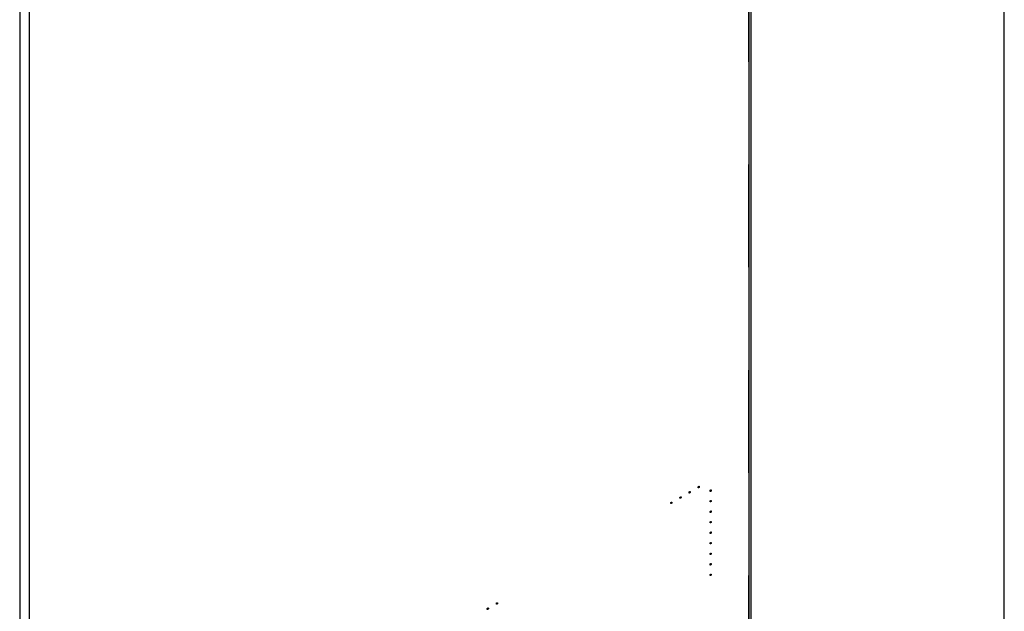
# Model space of a CAD drawing. Header units: inches. Extents: x 6 to 353, y 6 to 228.
# Tile 298 of 372: x 333 to 352, y 174 to 186. Entities that reach past the tile are written whole.
import ezdxf

# ---------------------------------------------------------------- set-up
doc = ezdxf.new("R2010")
doc.units = ezdxf.units.IN
doc.header["$LTSCALE"] = 19.946667
doc.header["$MEASUREMENT"] = 0
doc.linetypes.add('HIDDEN', pattern=[0.2, 0.1, -0.1])
doc.layers.get('0').update_dxf_attribs({"linetype": 'CONTINUOUS'})
doc.layers.add('08_ALL_COSMETICS', color=7, linetype='CONTINUOUS')
doc.layers.add('DEFAULT_2', color=7, linetype='HIDDEN')

msp = doc.modelspace()

# ---------------------------------------------------------------- linework, layer by layer
at = {"color": 7, "linetype": 'Continuous'}
for p, q in [((352, 10.6667), (352, 228.2667)), ((347.0496, 149.5069), (347.0496, 202.7836)), ((347.0874, 202.8028), (347.0874, 149.5595)), ((332.9075, 194.7241), (332.9075, 141.4473)), ((333.09, 194.7241), (333.09, 141.4473))]:
    msp.add_line(p, q, dxfattribs=at)
at = {"layer": '08_ALL_COSMETICS', "color": 7, "linetype": 'HIDDEN'}
for points in [[(346.0745, 176.616), (346.0742, 176.6158), (346.0736, 176.6155), (346.0729, 176.6152), (346.0723, 176.6149), (346.0718, 176.6148), (346.0713, 176.6147), (346.0708, 176.6146), (346.0705, 176.6145), (346.0702, 176.6144), (346.07, 176.6145), (346.0696, 176.6145), (346.0692, 176.6145), (346.0688, 176.6145), (346.0685, 176.6145), (346.0683, 176.6145), (346.0681, 176.6146), (346.0678, 176.6147), (346.0674, 176.6149), (346.067, 176.615), (346.0667, 176.6151), (346.0665, 176.6152), (346.0664, 176.6153), (346.0661, 176.6155), (346.0658, 176.6158), (346.0655, 176.616), (346.0653, 176.6162), (346.0651, 176.6163), (346.065, 176.6165), (346.0648, 176.6168), (346.0646, 176.6172), (346.0644, 176.6175), (346.0642, 176.6178), (346.0641, 176.618), (346.064, 176.6182), (346.0639, 176.6186), (346.0638, 176.619), (346.0636, 176.6194), (346.0635, 176.6198), (346.0634, 176.62), (346.0634, 176.6204), (346.0634, 176.6208), (346.0633, 176.6213), (346.0633, 176.6219), (346.0632, 176.6225), (346.0633, 176.6232), (346.0633, 176.6238), (346.0634, 176.6245), (346.0634, 176.6251), (346.0636, 176.6259), (346.0637, 176.6266), (346.0639, 176.6273), (346.064, 176.628), (346.0643, 176.6287), (346.0646, 176.6294), (346.0649, 176.6301), (346.0651, 176.6308), (346.0655, 176.6315), (346.0658, 176.6322), (346.0662, 176.6329), (346.0665, 176.6337), (346.067, 176.6343), (346.0674, 176.635), (346.0678, 176.6356), (346.0682, 176.6363), (346.0687, 176.6368), (346.0692, 176.6374), (346.0697, 176.638), (346.0702, 176.6386), (346.0707, 176.6391), (346.0712, 176.6396), (346.0718, 176.64), (346.0723, 176.6406), (346.0729, 176.6409), (346.0736, 176.6415), (346.0742, 176.6418), (346.0745, 176.6421)], [(346.0745, 176.6421), (346.0749, 176.6423), (346.0754, 176.6425), (346.0762, 176.6428), (346.0767, 176.6432), (346.0773, 176.6432), (346.0778, 176.6434), (346.0782, 176.6435), (346.0786, 176.6435), (346.0788, 176.6436), (346.0791, 176.6436), (346.0794, 176.6436), (346.0798, 176.6436), (346.0802, 176.6435), (346.0805, 176.6435), (346.0808, 176.6435), (346.081, 176.6434), (346.0813, 176.6433), (346.0817, 176.6432), (346.082, 176.6431), (346.0823, 176.643), (346.0825, 176.6429), (346.0827, 176.6427), (346.0829, 176.6425), (346.0832, 176.6423), (346.0835, 176.6421), (346.0838, 176.6419), (346.0839, 176.6417), (346.0841, 176.6415), (346.0842, 176.6412), (346.0845, 176.6409), (346.0847, 176.6406), (346.0848, 176.6403), (346.085, 176.6401), (346.0851, 176.6398), (346.0852, 176.6395), (346.0853, 176.639), (346.0854, 176.6386), (346.0855, 176.6383), (346.0856, 176.638), (346.0856, 176.6377), (346.0857, 176.6373), (346.0857, 176.6368), (346.0858, 176.6362), (346.0859, 176.6356), (346.0858, 176.6349), (346.0857, 176.6342), (346.0857, 176.6336), (346.0857, 176.6329), (346.0855, 176.6322), (346.0853, 176.6315), (346.0851, 176.6308), (346.085, 176.6301), (346.0847, 176.6294), (346.0845, 176.6287), (346.0842, 176.628), (346.084, 176.6272), (346.0836, 176.6265), (346.0832, 176.6258), (346.0829, 176.6251), (346.0825, 176.6244), (346.0821, 176.6238), (346.0817, 176.6231), (346.0812, 176.6225), (346.0808, 176.6218), (346.0803, 176.6212), (346.0799, 176.6206), (346.0794, 176.6201), (346.0789, 176.6195), (346.0783, 176.619), (346.0778, 176.6185), (346.0773, 176.618), (346.0768, 176.6175), (346.0762, 176.6171), (346.0755, 176.6166), (346.0749, 176.6162), (346.0745, 176.616)], [(345.721, 176.4118), (345.7206, 176.4117), (345.7201, 176.4114), (345.7193, 176.4111), (345.7188, 176.4108), (345.7183, 176.4107), (345.7177, 176.4106), (345.7173, 176.4105), (345.7169, 176.4104), (345.7167, 176.4103), (345.7164, 176.4104), (345.7161, 176.4104), (345.7157, 176.4104), (345.7153, 176.4104), (345.715, 176.4104), (345.7147, 176.4104), (345.7145, 176.4105), (345.7142, 176.4106), (345.7138, 176.4107), (345.7135, 176.4109), (345.7132, 176.411), (345.713, 176.411), (345.7128, 176.4112), (345.7126, 176.4114), (345.7123, 176.4116), (345.712, 176.4119), (345.7118, 176.4121), (345.7116, 176.4122), (345.7114, 176.4124), (345.7113, 176.4127), (345.7111, 176.413), (345.7108, 176.4134), (345.7107, 176.4137), (345.7105, 176.4138), (345.7105, 176.4141), (345.7103, 176.4145), (345.7102, 176.4149), (345.7101, 176.4153), (345.71, 176.4157), (345.7099, 176.4159), (345.7099, 176.4162), (345.7098, 176.4166), (345.7098, 176.4171), (345.7097, 176.4178), (345.7096, 176.4184), (345.7097, 176.419), (345.7098, 176.4197), (345.7098, 176.4204), (345.7098, 176.421), (345.71, 176.4217), (345.7102, 176.4224), (345.7104, 176.4231), (345.7105, 176.4238), (345.7108, 176.4246), (345.711, 176.4253), (345.7113, 176.426), (345.7115, 176.4267), (345.7119, 176.4274), (345.7123, 176.4281), (345.7126, 176.4288), (345.713, 176.4295), (345.7134, 176.4302), (345.7138, 176.4308), (345.7143, 176.4315), (345.7147, 176.4321), (345.7152, 176.4327), (345.7157, 176.4333), (345.7161, 176.4339), (345.7166, 176.4345), (345.7172, 176.4349), (345.7177, 176.4354), (345.7182, 176.4359), (345.7187, 176.4365), (345.7193, 176.4368), (345.72, 176.4373), (345.7206, 176.4377), (345.721, 176.438)], [(345.721, 176.438), (345.7213, 176.4381), (345.7219, 176.4384), (345.7226, 176.4387), (345.7232, 176.439), (345.7237, 176.4391), (345.7242, 176.4392), (345.7247, 176.4393), (345.725, 176.4394), (345.7253, 176.4395), (345.7255, 176.4395), (345.7259, 176.4395), (345.7263, 176.4394), (345.7267, 176.4394), (345.727, 176.4394), (345.7272, 176.4394), (345.7275, 176.4393), (345.7277, 176.4392), (345.7281, 176.4391), (345.7285, 176.439), (345.7288, 176.4388), (345.729, 176.4388), (345.7291, 176.4386), (345.7294, 176.4384), (345.7297, 176.4382), (345.73, 176.4379), (345.7302, 176.4377), (345.7304, 176.4376), (345.7305, 176.4374), (345.7307, 176.4371), (345.7309, 176.4368), (345.7311, 176.4364), (345.7313, 176.4362), (345.7314, 176.436), (345.7315, 176.4357), (345.7316, 176.4354), (345.7317, 176.4349), (345.7319, 176.4345), (345.732, 176.4341), (345.7321, 176.4339), (345.7321, 176.4336), (345.7321, 176.4332), (345.7322, 176.4327), (345.7322, 176.432), (345.7323, 176.4315), (345.7322, 176.4308), (345.7322, 176.4301), (345.7321, 176.4294), (345.7321, 176.4288), (345.7319, 176.4281), (345.7318, 176.4274), (345.7316, 176.4267), (345.7315, 176.426), (345.7312, 176.4253), (345.7309, 176.4245), (345.7307, 176.4238), (345.7304, 176.4231), (345.73, 176.4224), (345.7297, 176.4217), (345.7293, 176.421), (345.729, 176.4203), (345.7285, 176.4196), (345.7281, 176.419), (345.7277, 176.4183), (345.7273, 176.4177), (345.7268, 176.4171), (345.7263, 176.4165), (345.7258, 176.4159), (345.7253, 176.4153), (345.7248, 176.4149), (345.7243, 176.4144), (345.7237, 176.4139), (345.7232, 176.4134), (345.7227, 176.413), (345.7219, 176.4125), (345.7214, 176.4121), (345.721, 176.4118)], [(345.8978, 176.5139), (345.8974, 176.5137), (345.8968, 176.5135), (345.8961, 176.5131), (345.8955, 176.5128), (345.895, 176.5128), (345.8945, 176.5126), (345.8941, 176.5125), (345.8937, 176.5125), (345.8934, 176.5124), (345.8932, 176.5124), (345.8929, 176.5124), (345.8925, 176.5124), (345.8921, 176.5124), (345.8917, 176.5125), (345.8915, 176.5125), (345.8913, 176.5126), (345.891, 176.5127), (345.8906, 176.5128), (345.8903, 176.5129), (345.89, 176.513), (345.8897, 176.5131), (345.8896, 176.5133), (345.8893, 176.5134), (345.8891, 176.5137), (345.8888, 176.5139), (345.8885, 176.5141), (345.8883, 176.5143), (345.8882, 176.5145), (345.888, 176.5147), (345.8878, 176.5151), (345.8876, 176.5154), (345.8874, 176.5157), (345.8873, 176.5159), (345.8872, 176.5162), (345.8871, 176.5165), (345.887, 176.517), (345.8868, 176.5174), (345.8867, 176.5177), (345.8866, 176.518), (345.8866, 176.5183), (345.8866, 176.5187), (345.8865, 176.5192), (345.8865, 176.5198), (345.8864, 176.5204), (345.8865, 176.5211), (345.8865, 176.5218), (345.8866, 176.5224), (345.8866, 176.5231), (345.8868, 176.5238), (345.887, 176.5245), (345.8871, 176.5252), (345.8873, 176.5259), (345.8876, 176.5266), (345.8878, 176.5273), (345.8881, 176.528), (345.8883, 176.5288), (345.8887, 176.5295), (345.889, 176.5302), (345.8894, 176.5309), (345.8897, 176.5316), (345.8902, 176.5322), (345.8906, 176.5329), (345.891, 176.5335), (345.8914, 176.5342), (345.892, 176.5348), (345.8924, 176.5354), (345.8929, 176.5359), (345.8934, 176.5365), (345.8939, 176.537), (345.8945, 176.5375), (345.895, 176.538), (345.8955, 176.5385), (345.8961, 176.5389), (345.8968, 176.5394), (345.8974, 176.5398), (345.8978, 176.54)], [(345.8978, 176.54), (345.8981, 176.5402), (345.8987, 176.5405), (345.8994, 176.5408), (345.9, 176.5411), (345.9005, 176.5412), (345.901, 176.5413), (345.9014, 176.5414), (345.9018, 176.5415), (345.9021, 176.5416), (345.9023, 176.5415), (345.9026, 176.5415), (345.903, 176.5415), (345.9034, 176.5415), (345.9038, 176.5415), (345.904, 176.5415), (345.9042, 176.5414), (345.9045, 176.5413), (345.9049, 176.5411), (345.9052, 176.541), (345.9055, 176.5409), (345.9058, 176.5408), (345.9059, 176.5407), (345.9062, 176.5405), (345.9065, 176.5402), (345.9067, 176.54), (345.907, 176.5398), (345.9072, 176.5397), (345.9073, 176.5395), (345.9075, 176.5392), (345.9077, 176.5388), (345.9079, 176.5385), (345.9081, 176.5382), (345.9082, 176.538), (345.9083, 176.5378), (345.9084, 176.5374), (345.9085, 176.537), (345.9087, 176.5366), (345.9088, 176.5362), (345.9089, 176.536), (345.9089, 176.5356), (345.9089, 176.5352), (345.909, 176.5347), (345.909, 176.5341), (345.9091, 176.5335), (345.909, 176.5328), (345.909, 176.5322), (345.9089, 176.5315), (345.9089, 176.5308), (345.9087, 176.5301), (345.9085, 176.5294), (345.9084, 176.5287), (345.9082, 176.528), (345.9079, 176.5273), (345.9077, 176.5266), (345.9074, 176.5259), (345.9072, 176.5252), (345.9068, 176.5245), (345.9065, 176.5238), (345.9061, 176.5231), (345.9058, 176.5223), (345.9053, 176.5217), (345.9049, 176.521), (345.9045, 176.5204), (345.9041, 176.5197), (345.9036, 176.5192), (345.9031, 176.5186), (345.9026, 176.518), (345.9021, 176.5174), (345.9016, 176.5169), (345.901, 176.5164), (345.9005, 176.516), (345.9, 176.5154), (345.8994, 176.5151), (345.8987, 176.5145), (345.8981, 176.5142), (345.8978, 176.5139)], [(346.3065, 176.5457), (346.3061, 176.5456), (346.3055, 176.5453), (346.3048, 176.545), (346.3043, 176.5447), (346.3037, 176.5446), (346.3032, 176.5445), (346.3028, 176.5444), (346.3024, 176.5443), (346.3021, 176.5442), (346.3019, 176.5443), (346.3016, 176.5443), (346.3012, 176.5443), (346.3008, 176.5443), (346.3004, 176.5443), (346.3002, 176.5443), (346.3, 176.5444), (346.2997, 176.5445), (346.2993, 176.5446), (346.299, 176.5448), (346.2987, 176.5449), (346.2984, 176.5449), (346.2983, 176.5451), (346.298, 176.5453), (346.2978, 176.5455), (346.2975, 176.5458), (346.2972, 176.546), (346.297, 176.5461), (346.2969, 176.5463), (346.2968, 176.5466), (346.2965, 176.5469), (346.2963, 176.5473), (346.2961, 176.5476), (346.296, 176.5477), (346.2959, 176.548), (346.2958, 176.5484), (346.2957, 176.5488), (346.2956, 176.5492), (346.2955, 176.5496), (346.2954, 176.5498), (346.2953, 176.5501), (346.2953, 176.5505), (346.2953, 176.551), (346.2952, 176.5517), (346.2951, 176.5523), (346.2952, 176.5529), (346.2952, 176.5536), (346.2953, 176.5543), (346.2953, 176.5549), (346.2955, 176.5556), (346.2957, 176.5563), (346.2958, 176.557), (346.296, 176.5577), (346.2963, 176.5585), (346.2965, 176.5592), (346.2968, 176.5599), (346.297, 176.5606), (346.2974, 176.5613), (346.2977, 176.562), (346.2981, 176.5627), (346.2984, 176.5634), (346.2989, 176.5641), (346.2993, 176.5647), (346.2997, 176.5654), (346.3001, 176.5661), (346.3007, 176.5666), (346.3011, 176.5672), (346.3016, 176.5678), (346.3021, 176.5684), (346.3026, 176.5688), (346.3032, 176.5693), (346.3037, 176.5698), (346.3042, 176.5704), (346.3048, 176.5707), (346.3055, 176.5712), (346.3061, 176.5716), (346.3065, 176.5719)], [(346.3065, 176.5719), (346.3068, 176.572), (346.3074, 176.5723), (346.3081, 176.5726), (346.3087, 176.5729), (346.3092, 176.573), (346.3097, 176.5731), (346.3102, 176.5732), (346.3105, 176.5733), (346.3108, 176.5734), (346.311, 176.5734), (346.3113, 176.5734), (346.3117, 176.5733), (346.3122, 176.5733), (346.3125, 176.5733), (346.3127, 176.5733), (346.3129, 176.5732), (346.3132, 176.5731), (346.3136, 176.573), (346.314, 176.5729), (346.3142, 176.5727), (346.3145, 176.5727), (346.3146, 176.5725), (346.3149, 176.5723), (346.3152, 176.5721), (346.3155, 176.5718), (346.3157, 176.5716), (346.3159, 176.5715), (346.316, 176.5713), (346.3162, 176.571), (346.3164, 176.5707), (346.3166, 176.5703), (346.3168, 176.5701), (346.3169, 176.5699), (346.317, 176.5696), (346.3171, 176.5693), (346.3172, 176.5688), (346.3174, 176.5684), (346.3175, 176.568), (346.3176, 176.5678), (346.3176, 176.5675), (346.3176, 176.5671), (346.3177, 176.5666), (346.3177, 176.5659), (346.3178, 176.5654), (346.3177, 176.5647), (346.3177, 176.564), (346.3176, 176.5633), (346.3176, 176.5627), (346.3174, 176.562), (346.3172, 176.5613), (346.3171, 176.5606), (346.3169, 176.5599), (346.3167, 176.5592), (346.3164, 176.5584), (346.3161, 176.5577), (346.3159, 176.557), (346.3155, 176.5563), (346.3152, 176.5556), (346.3148, 176.5549), (346.3145, 176.5542), (346.314, 176.5535), (346.3136, 176.5529), (346.3132, 176.5522), (346.3128, 176.5516), (346.3123, 176.551), (346.3118, 176.5504), (346.3113, 176.5498), (346.3108, 176.5492), (346.3103, 176.5488), (346.3098, 176.5483), (346.3092, 176.5478), (346.3087, 176.5473), (346.3081, 176.5469), (346.3074, 176.5464), (346.3068, 176.546), (346.3065, 176.5457)], [(345.5442, 176.3098), (345.5438, 176.3096), (345.5433, 176.3094), (345.5426, 176.309), (345.542, 176.3087), (345.5415, 176.3087), (345.5409, 176.3085), (345.5405, 176.3084), (345.5402, 176.3083), (345.5399, 176.3083), (345.5396, 176.3083), (345.5393, 176.3083), (345.5389, 176.3083), (345.5385, 176.3083), (345.5382, 176.3083), (345.5379, 176.3083), (345.5377, 176.3084), (345.5374, 176.3085), (345.5371, 176.3087), (345.5367, 176.3088), (345.5364, 176.3089), (345.5362, 176.309), (345.536, 176.3091), (345.5358, 176.3093), (345.5355, 176.3096), (345.5352, 176.3098), (345.535, 176.31), (345.5348, 176.3101), (345.5347, 176.3104), (345.5345, 176.3106), (345.5343, 176.311), (345.5341, 176.3113), (345.5339, 176.3116), (345.5337, 176.3118), (345.5337, 176.3121), (345.5336, 176.3124), (345.5334, 176.3128), (345.5333, 176.3133), (345.5332, 176.3136), (345.5331, 176.3138), (345.5331, 176.3142), (345.533, 176.3146), (345.533, 176.3151), (345.533, 176.3157), (345.5329, 176.3163), (345.533, 176.317), (345.533, 176.3176), (345.5331, 176.3183), (345.5331, 176.319), (345.5333, 176.3197), (345.5334, 176.3204), (345.5336, 176.3211), (345.5337, 176.3218), (345.534, 176.3225), (345.5343, 176.3232), (345.5345, 176.3239), (345.5347, 176.3246), (345.5351, 176.3253), (345.5355, 176.3261), (345.5359, 176.3268), (345.5362, 176.3275), (345.5366, 176.3281), (345.5371, 176.3288), (345.5375, 176.3294), (345.5379, 176.3301), (345.5384, 176.3306), (345.5389, 176.3312), (345.5394, 176.3318), (345.5398, 176.3324), (345.5404, 176.3329), (345.5409, 176.3334), (345.5414, 176.3339), (345.542, 176.3344), (345.5425, 176.3347), (345.5433, 176.3353), (345.5438, 176.3357), (345.5442, 176.3359)], [(345.5442, 176.3359), (345.5446, 176.3361), (345.5451, 176.3363), (345.5458, 176.3367), (345.5464, 176.337), (345.5469, 176.337), (345.5475, 176.3372), (345.5479, 176.3373), (345.5482, 176.3373), (345.5485, 176.3374), (345.5488, 176.3374), (345.5491, 176.3374), (345.5495, 176.3374), (345.5499, 176.3374), (345.5502, 176.3373), (345.5505, 176.3374), (345.5507, 176.3373), (345.551, 176.3372), (345.5513, 176.337), (345.5517, 176.3369), (345.552, 176.3368), (345.5522, 176.3367), (345.5524, 176.3366), (345.5526, 176.3364), (345.5529, 176.3361), (345.5532, 176.3359), (345.5534, 176.3357), (345.5536, 176.3356), (345.5537, 176.3353), (345.5539, 176.3351), (345.5541, 176.3347), (345.5543, 176.3344), (345.5545, 176.3341), (345.5547, 176.3339), (345.5547, 176.3336), (345.5548, 176.3333), (345.555, 176.3329), (345.5551, 176.3324), (345.5552, 176.3321), (345.5553, 176.3318), (345.5553, 176.3315), (345.5554, 176.3311), (345.5554, 176.3306), (345.5555, 176.33), (345.5555, 176.3294), (345.5555, 176.3287), (345.5554, 176.328), (345.5553, 176.3274), (345.5553, 176.3267), (345.5551, 176.326), (345.555, 176.3253), (345.5548, 176.3246), (345.5547, 176.3239), (345.5544, 176.3232), (345.5541, 176.3225), (345.5539, 176.3218), (345.5537, 176.3211), (345.5533, 176.3204), (345.5529, 176.3196), (345.5526, 176.3189), (345.5522, 176.3182), (345.5518, 176.3176), (345.5514, 176.3169), (345.5509, 176.3163), (345.5505, 176.3156), (345.55, 176.315), (345.5495, 176.3145), (345.549, 176.3139), (345.5486, 176.3133), (345.548, 176.3128), (345.5475, 176.3123), (345.547, 176.3118), (345.5464, 176.3113), (345.5459, 176.311), (345.5451, 176.3104), (345.5446, 176.31), (345.5442, 176.3098)], [(346.3065, 176.3416), (346.3061, 176.3414), (346.3055, 176.3412), (346.3048, 176.3409), (346.3043, 176.3406), (346.3037, 176.3405), (346.3032, 176.3404), (346.3028, 176.3403), (346.3024, 176.3402), (346.3021, 176.3401), (346.3019, 176.3401), (346.3016, 176.3401), (346.3012, 176.3402), (346.3008, 176.3402), (346.3004, 176.3402), (346.3002, 176.3402), (346.3, 176.3403), (346.2997, 176.3404), (346.2993, 176.3405), (346.299, 176.3406), (346.2987, 176.3408), (346.2984, 176.3408), (346.2983, 176.341), (346.298, 176.3412), (346.2978, 176.3414), (346.2975, 176.3416), (346.2972, 176.3418), (346.297, 176.342), (346.2969, 176.3422), (346.2968, 176.3425), (346.2965, 176.3428), (346.2963, 176.3431), (346.2961, 176.3434), (346.296, 176.3436), (346.2959, 176.3439), (346.2958, 176.3442), (346.2957, 176.3447), (346.2956, 176.3451), (346.2955, 176.3454), (346.2954, 176.3457), (346.2953, 176.346), (346.2953, 176.3464), (346.2953, 176.3469), (346.2952, 176.3475), (346.2951, 176.3481), (346.2952, 176.3488), (346.2952, 176.3495), (346.2953, 176.3501), (346.2953, 176.3508), (346.2955, 176.3515), (346.2957, 176.3522), (346.2958, 176.3529), (346.296, 176.3536), (346.2963, 176.3543), (346.2965, 176.355), (346.2968, 176.3558), (346.297, 176.3565), (346.2974, 176.3572), (346.2977, 176.3579), (346.2981, 176.3586), (346.2984, 176.3593), (346.2989, 176.3599), (346.2993, 176.3606), (346.2997, 176.3612), (346.3001, 176.3619), (346.3007, 176.3625), (346.3011, 176.3631), (346.3016, 176.3636), (346.3021, 176.3643), (346.3026, 176.3647), (346.3032, 176.3652), (346.3037, 176.3657), (346.3042, 176.3662), (346.3048, 176.3666), (346.3055, 176.3671), (346.3061, 176.3675), (346.3065, 176.3677)], [(346.3065, 176.3677), (346.3068, 176.3679), (346.3074, 176.3682), (346.3081, 176.3685), (346.3087, 176.3688), (346.3092, 176.3689), (346.3097, 176.369), (346.3102, 176.3691), (346.3105, 176.3692), (346.3108, 176.3693), (346.311, 176.3692), (346.3113, 176.3692), (346.3117, 176.3692), (346.3122, 176.3692), (346.3125, 176.3692), (346.3127, 176.3692), (346.3129, 176.3691), (346.3132, 176.369), (346.3136, 176.3689), (346.314, 176.3687), (346.3142, 176.3686), (346.3145, 176.3686), (346.3146, 176.3684), (346.3149, 176.3682), (346.3152, 176.368), (346.3155, 176.3677), (346.3157, 176.3675), (346.3159, 176.3674), (346.316, 176.3672), (346.3162, 176.3669), (346.3164, 176.3666), (346.3166, 176.3662), (346.3168, 176.3659), (346.3169, 176.3657), (346.317, 176.3655), (346.3171, 176.3651), (346.3172, 176.3647), (346.3174, 176.3643), (346.3175, 176.3639), (346.3176, 176.3637), (346.3176, 176.3634), (346.3176, 176.363), (346.3177, 176.3624), (346.3177, 176.3618), (346.3178, 176.3612), (346.3177, 176.3605), (346.3177, 176.3599), (346.3176, 176.3592), (346.3176, 176.3586), (346.3174, 176.3578), (346.3172, 176.3571), (346.3171, 176.3564), (346.3169, 176.3557), (346.3167, 176.355), (346.3164, 176.3543), (346.3161, 176.3536), (346.3159, 176.3529), (346.3155, 176.3522), (346.3152, 176.3515), (346.3148, 176.3508), (346.3145, 176.35), (346.314, 176.3494), (346.3136, 176.3488), (346.3132, 176.3481), (346.3128, 176.3474), (346.3123, 176.3469), (346.3118, 176.3463), (346.3113, 176.3457), (346.3108, 176.3451), (346.3103, 176.3446), (346.3098, 176.3441), (346.3092, 176.3437), (346.3087, 176.3431), (346.3081, 176.3428), (346.3074, 176.3423), (346.3068, 176.3419), (346.3065, 176.3416)], [(346.3065, 176.1375), (346.3061, 176.1373), (346.3055, 176.1371), (346.3048, 176.1367), (346.3043, 176.1364), (346.3037, 176.1364), (346.3032, 176.1362), (346.3028, 176.1361), (346.3024, 176.1361), (346.3021, 176.136), (346.3019, 176.136), (346.3016, 176.136), (346.3012, 176.136), (346.3008, 176.136), (346.3004, 176.1361), (346.3002, 176.136), (346.3, 176.1361), (346.2997, 176.1362), (346.2993, 176.1364), (346.299, 176.1365), (346.2987, 176.1366), (346.2984, 176.1367), (346.2983, 176.1369), (346.298, 176.137), (346.2978, 176.1373), (346.2975, 176.1375), (346.2972, 176.1377), (346.297, 176.1378), (346.2969, 176.1381), (346.2968, 176.1383), (346.2965, 176.1387), (346.2963, 176.139), (346.2961, 176.1393), (346.296, 176.1395), (346.2959, 176.1398), (346.2958, 176.1401), (346.2957, 176.1405), (346.2956, 176.141), (346.2955, 176.1413), (346.2954, 176.1416), (346.2953, 176.1419), (346.2953, 176.1423), (346.2953, 176.1428), (346.2952, 176.1434), (346.2951, 176.144), (346.2952, 176.1447), (346.2952, 176.1454), (346.2953, 176.146), (346.2953, 176.1467), (346.2955, 176.1474), (346.2957, 176.1481), (346.2958, 176.1488), (346.296, 176.1495), (346.2963, 176.1502), (346.2965, 176.1509), (346.2968, 176.1516), (346.297, 176.1523), (346.2974, 176.1531), (346.2977, 176.1538), (346.2981, 176.1545), (346.2984, 176.1552), (346.2989, 176.1558), (346.2993, 176.1565), (346.2997, 176.1571), (346.3001, 176.1578), (346.3007, 176.1584), (346.3011, 176.1589), (346.3016, 176.1595), (346.3021, 176.1601), (346.3026, 176.1606), (346.3032, 176.1611), (346.3037, 176.1616), (346.3042, 176.1621), (346.3048, 176.1625), (346.3055, 176.163), (346.3061, 176.1634), (346.3065, 176.1636)], [(346.3065, 176.1636), (346.3068, 176.1638), (346.3074, 176.1641), (346.3081, 176.1644), (346.3087, 176.1647), (346.3092, 176.1648), (346.3097, 176.1649), (346.3102, 176.165), (346.3105, 176.1651), (346.3108, 176.1651), (346.311, 176.1651), (346.3113, 176.1651), (346.3117, 176.1651), (346.3122, 176.1651), (346.3125, 176.1651), (346.3127, 176.1651), (346.3129, 176.165), (346.3132, 176.1649), (346.3136, 176.1647), (346.314, 176.1646), (346.3142, 176.1645), (346.3145, 176.1644), (346.3146, 176.1643), (346.3149, 176.1641), (346.3152, 176.1638), (346.3155, 176.1636), (346.3157, 176.1634), (346.3159, 176.1633), (346.316, 176.163), (346.3162, 176.1628), (346.3164, 176.1624), (346.3166, 176.1621), (346.3168, 176.1618), (346.3169, 176.1616), (346.317, 176.1613), (346.3171, 176.161), (346.3172, 176.1606), (346.3174, 176.1601), (346.3175, 176.1598), (346.3176, 176.1596), (346.3176, 176.1592), (346.3176, 176.1588), (346.3177, 176.1583), (346.3177, 176.1577), (346.3178, 176.1571), (346.3177, 176.1564), (346.3177, 176.1558), (346.3176, 176.1551), (346.3176, 176.1544), (346.3174, 176.1537), (346.3172, 176.153), (346.3171, 176.1523), (346.3169, 176.1516), (346.3167, 176.1509), (346.3164, 176.1502), (346.3161, 176.1495), (346.3159, 176.1488), (346.3155, 176.1481), (346.3152, 176.1474), (346.3148, 176.1466), (346.3145, 176.1459), (346.314, 176.1453), (346.3136, 176.1446), (346.3132, 176.144), (346.3128, 176.1433), (346.3123, 176.1428), (346.3118, 176.1422), (346.3113, 176.1416), (346.3108, 176.141), (346.3103, 176.1405), (346.3098, 176.14), (346.3092, 176.1395), (346.3087, 176.139), (346.3081, 176.1387), (346.3074, 176.1381), (346.3068, 176.1378), (346.3065, 176.1375)], [(346.3065, 175.9334), (346.3061, 175.9332), (346.3055, 175.9329), (346.3048, 175.9326), (346.3043, 175.9323), (346.3037, 175.9322), (346.3032, 175.9321), (346.3028, 175.932), (346.3024, 175.9319), (346.3021, 175.9318), (346.3019, 175.9319), (346.3016, 175.9319), (346.3012, 175.9319), (346.3008, 175.9319), (346.3004, 175.9319), (346.3002, 175.9319), (346.3, 175.932), (346.2997, 175.9321), (346.2993, 175.9323), (346.299, 175.9324), (346.2987, 175.9325), (346.2984, 175.9326), (346.2983, 175.9327), (346.298, 175.9329), (346.2978, 175.9332), (346.2975, 175.9334), (346.2972, 175.9336), (346.297, 175.9337), (346.2969, 175.9339), (346.2968, 175.9342), (346.2965, 175.9346), (346.2963, 175.9349), (346.2961, 175.9352), (346.296, 175.9354), (346.2959, 175.9356), (346.2958, 175.936), (346.2957, 175.9364), (346.2956, 175.9368), (346.2955, 175.9372), (346.2954, 175.9374), (346.2953, 175.9378), (346.2953, 175.9382), (346.2953, 175.9387), (346.2952, 175.9393), (346.2951, 175.9399), (346.2952, 175.9406), (346.2952, 175.9412), (346.2953, 175.9419), (346.2953, 175.9426), (346.2955, 175.9433), (346.2957, 175.944), (346.2958, 175.9447), (346.296, 175.9454), (346.2963, 175.9461), (346.2965, 175.9468), (346.2968, 175.9475), (346.297, 175.9482), (346.2974, 175.9489), (346.2977, 175.9496), (346.2981, 175.9503), (346.2984, 175.9511), (346.2989, 175.9517), (346.2993, 175.9524), (346.2997, 175.953), (346.3001, 175.9537), (346.3007, 175.9542), (346.3011, 175.9548), (346.3016, 175.9554), (346.3021, 175.956), (346.3026, 175.9565), (346.3032, 175.957), (346.3037, 175.9574), (346.3042, 175.958), (346.3048, 175.9583), (346.3055, 175.9589), (346.3061, 175.9592), (346.3065, 175.9595)], [(346.3065, 175.9595), (346.3068, 175.9597), (346.3074, 175.9599), (346.3081, 175.9602), (346.3087, 175.9606), (346.3092, 175.9606), (346.3097, 175.9608), (346.3102, 175.9609), (346.3105, 175.9609), (346.3108, 175.961), (346.311, 175.961), (346.3113, 175.961), (346.3117, 175.961), (346.3122, 175.961), (346.3125, 175.9609), (346.3127, 175.9609), (346.3129, 175.9608), (346.3132, 175.9607), (346.3136, 175.9606), (346.314, 175.9605), (346.3142, 175.9604), (346.3145, 175.9603), (346.3146, 175.9601), (346.3149, 175.96), (346.3152, 175.9597), (346.3155, 175.9595), (346.3157, 175.9593), (346.3159, 175.9591), (346.316, 175.9589), (346.3162, 175.9586), (346.3164, 175.9583), (346.3166, 175.958), (346.3168, 175.9577), (346.3169, 175.9575), (346.317, 175.9572), (346.3171, 175.9569), (346.3172, 175.9564), (346.3174, 175.956), (346.3175, 175.9557), (346.3176, 175.9554), (346.3176, 175.9551), (346.3176, 175.9547), (346.3177, 175.9542), (346.3177, 175.9536), (346.3178, 175.953), (346.3177, 175.9523), (346.3177, 175.9516), (346.3176, 175.951), (346.3176, 175.9503), (346.3174, 175.9496), (346.3172, 175.9489), (346.3171, 175.9482), (346.3169, 175.9475), (346.3167, 175.9468), (346.3164, 175.9461), (346.3161, 175.9454), (346.3159, 175.9446), (346.3155, 175.9439), (346.3152, 175.9432), (346.3148, 175.9425), (346.3145, 175.9418), (346.314, 175.9412), (346.3136, 175.9405), (346.3132, 175.9399), (346.3128, 175.9392), (346.3123, 175.9386), (346.3118, 175.938), (346.3113, 175.9375), (346.3108, 175.9369), (346.3103, 175.9364), (346.3098, 175.9359), (346.3092, 175.9354), (346.3087, 175.9349), (346.3081, 175.9345), (346.3074, 175.934), (346.3068, 175.9336), (346.3065, 175.9334)], [(346.3065, 175.7292), (346.3061, 175.7291), (346.3055, 175.7288), (346.3048, 175.7285), (346.3043, 175.7282), (346.3037, 175.7281), (346.3032, 175.728), (346.3028, 175.7279), (346.3024, 175.7278), (346.3021, 175.7277), (346.3019, 175.7278), (346.3016, 175.7278), (346.3012, 175.7278), (346.3008, 175.7278), (346.3004, 175.7278), (346.3002, 175.7278), (346.3, 175.7279), (346.2997, 175.728), (346.2993, 175.7281), (346.299, 175.7283), (346.2987, 175.7284), (346.2984, 175.7284), (346.2983, 175.7286), (346.298, 175.7288), (346.2978, 175.729), (346.2975, 175.7293), (346.2972, 175.7295), (346.297, 175.7296), (346.2969, 175.7298), (346.2968, 175.7301), (346.2965, 175.7304), (346.2963, 175.7308), (346.2961, 175.7311), (346.296, 175.7312), (346.2959, 175.7315), (346.2958, 175.7319), (346.2957, 175.7323), (346.2956, 175.7327), (346.2955, 175.7331), (346.2954, 175.7333), (346.2953, 175.7336), (346.2953, 175.734), (346.2953, 175.7345), (346.2952, 175.7352), (346.2951, 175.7358), (346.2952, 175.7364), (346.2952, 175.7371), (346.2953, 175.7378), (346.2953, 175.7384), (346.2955, 175.7391), (346.2957, 175.7398), (346.2958, 175.7405), (346.296, 175.7412), (346.2963, 175.742), (346.2965, 175.7427), (346.2968, 175.7434), (346.297, 175.7441), (346.2974, 175.7448), (346.2977, 175.7455), (346.2981, 175.7462), (346.2984, 175.7469), (346.2989, 175.7476), (346.2993, 175.7482), (346.2997, 175.7489), (346.3001, 175.7495), (346.3007, 175.7501), (346.3011, 175.7507), (346.3016, 175.7513), (346.3021, 175.7519), (346.3026, 175.7523), (346.3032, 175.7528), (346.3037, 175.7533), (346.3042, 175.7539), (346.3048, 175.7542), (346.3055, 175.7547), (346.3061, 175.7551), (346.3065, 175.7554)], [(346.3065, 175.7554), (346.3068, 175.7555), (346.3074, 175.7558), (346.3081, 175.7561), (346.3087, 175.7564), (346.3092, 175.7565), (346.3097, 175.7566), (346.3102, 175.7567), (346.3105, 175.7568), (346.3108, 175.7569), (346.311, 175.7569), (346.3113, 175.7569), (346.3117, 175.7568), (346.3122, 175.7568), (346.3125, 175.7568), (346.3127, 175.7568), (346.3129, 175.7567), (346.3132, 175.7566), (346.3136, 175.7565), (346.314, 175.7564), (346.3142, 175.7562), (346.3145, 175.7562), (346.3146, 175.756), (346.3149, 175.7558), (346.3152, 175.7556), (346.3155, 175.7553), (346.3157, 175.7551), (346.3159, 175.755), (346.316, 175.7548), (346.3162, 175.7545), (346.3164, 175.7542), (346.3166, 175.7538), (346.3168, 175.7536), (346.3169, 175.7534), (346.317, 175.7531), (346.3171, 175.7528), (346.3172, 175.7523), (346.3174, 175.7519), (346.3175, 175.7515), (346.3176, 175.7513), (346.3176, 175.751), (346.3176, 175.7506), (346.3177, 175.7501), (346.3177, 175.7494), (346.3178, 175.7489), (346.3177, 175.7482), (346.3177, 175.7475), (346.3176, 175.7468), (346.3176, 175.7462), (346.3174, 175.7455), (346.3172, 175.7448), (346.3171, 175.7441), (346.3169, 175.7434), (346.3167, 175.7427), (346.3164, 175.7419), (346.3161, 175.7412), (346.3159, 175.7405), (346.3155, 175.7398), (346.3152, 175.7391), (346.3148, 175.7384), (346.3145, 175.7377), (346.314, 175.737), (346.3136, 175.7364), (346.3132, 175.7357), (346.3128, 175.7351), (346.3123, 175.7345), (346.3118, 175.7339), (346.3113, 175.7333), (346.3108, 175.7327), (346.3103, 175.7323), (346.3098, 175.7318), (346.3092, 175.7313), (346.3087, 175.7308), (346.3081, 175.7304), (346.3074, 175.7299), (346.3068, 175.7295), (346.3065, 175.7292)], [(346.3065, 175.5251), (346.3061, 175.5249), (346.3055, 175.5247), (346.3048, 175.5244), (346.3043, 175.5241), (346.3037, 175.524), (346.3032, 175.5239), (346.3028, 175.5238), (346.3024, 175.5237), (346.3021, 175.5236), (346.3019, 175.5236), (346.3016, 175.5236), (346.3012, 175.5236), (346.3008, 175.5237), (346.3004, 175.5237), (346.3002, 175.5237), (346.3, 175.5238), (346.2997, 175.5239), (346.2993, 175.524), (346.299, 175.5241), (346.2987, 175.5242), (346.2984, 175.5243), (346.2983, 175.5245), (346.298, 175.5247), (346.2978, 175.5249), (346.2975, 175.5251), (346.2972, 175.5253), (346.297, 175.5255), (346.2969, 175.5257), (346.2968, 175.526), (346.2965, 175.5263), (346.2963, 175.5266), (346.2961, 175.5269), (346.296, 175.5271), (346.2959, 175.5274), (346.2958, 175.5277), (346.2957, 175.5282), (346.2956, 175.5286), (346.2955, 175.5289), (346.2954, 175.5292), (346.2953, 175.5295), (346.2953, 175.5299), (346.2953, 175.5304), (346.2952, 175.531), (346.2951, 175.5316), (346.2952, 175.5323), (346.2952, 175.533), (346.2953, 175.5336), (346.2953, 175.5343), (346.2955, 175.535), (346.2957, 175.5357), (346.2958, 175.5364), (346.296, 175.5371), (346.2963, 175.5378), (346.2965, 175.5385), (346.2968, 175.5393), (346.297, 175.54), (346.2974, 175.5407), (346.2977, 175.5414), (346.2981, 175.5421), (346.2984, 175.5428), (346.2989, 175.5434), (346.2993, 175.5441), (346.2997, 175.5447), (346.3001, 175.5454), (346.3007, 175.546), (346.3011, 175.5466), (346.3016, 175.5471), (346.3021, 175.5478), (346.3026, 175.5482), (346.3032, 175.5487), (346.3037, 175.5492), (346.3042, 175.5497), (346.3048, 175.5501), (346.3055, 175.5506), (346.3061, 175.551), (346.3065, 175.5512)], [(346.3065, 175.5512), (346.3068, 175.5514), (346.3074, 175.5517), (346.3081, 175.552), (346.3087, 175.5523), (346.3092, 175.5524), (346.3097, 175.5525), (346.3102, 175.5526), (346.3105, 175.5527), (346.3108, 175.5528), (346.311, 175.5527), (346.3113, 175.5527), (346.3117, 175.5527), (346.3122, 175.5527), (346.3125, 175.5527), (346.3127, 175.5527), (346.3129, 175.5526), (346.3132, 175.5525), (346.3136, 175.5524), (346.314, 175.5522), (346.3142, 175.5521), (346.3145, 175.5521), (346.3146, 175.5519), (346.3149, 175.5517), (346.3152, 175.5515), (346.3155, 175.5512), (346.3157, 175.551), (346.3159, 175.5509), (346.316, 175.5507), (346.3162, 175.5504), (346.3164, 175.5501), (346.3166, 175.5497), (346.3168, 175.5494), (346.3169, 175.5492), (346.317, 175.549), (346.3171, 175.5486), (346.3172, 175.5482), (346.3174, 175.5478), (346.3175, 175.5474), (346.3176, 175.5472), (346.3176, 175.5469), (346.3176, 175.5465), (346.3177, 175.5459), (346.3177, 175.5453), (346.3178, 175.5447), (346.3177, 175.544), (346.3177, 175.5434), (346.3176, 175.5427), (346.3176, 175.5421), (346.3174, 175.5413), (346.3172, 175.5406), (346.3171, 175.5399), (346.3169, 175.5392), (346.3167, 175.5385), (346.3164, 175.5378), (346.3161, 175.5371), (346.3159, 175.5364), (346.3155, 175.5357), (346.3152, 175.535), (346.3148, 175.5343), (346.3145, 175.5335), (346.314, 175.5329), (346.3136, 175.5323), (346.3132, 175.5316), (346.3128, 175.5309), (346.3123, 175.5304), (346.3118, 175.5298), (346.3113, 175.5292), (346.3108, 175.5286), (346.3103, 175.5281), (346.3098, 175.5276), (346.3092, 175.5272), (346.3087, 175.5266), (346.3081, 175.5263), (346.3074, 175.5258), (346.3068, 175.5254), (346.3065, 175.5251)], [(346.3065, 175.321), (346.3061, 175.3208), (346.3055, 175.3206), (346.3048, 175.3202), (346.3043, 175.3199), (346.3037, 175.3199), (346.3032, 175.3197), (346.3028, 175.3196), (346.3024, 175.3196), (346.3021, 175.3195), (346.3019, 175.3195), (346.3016, 175.3195), (346.3012, 175.3195), (346.3008, 175.3195), (346.3004, 175.3196), (346.3002, 175.3195), (346.3, 175.3196), (346.2997, 175.3197), (346.2993, 175.3199), (346.299, 175.32), (346.2987, 175.3201), (346.2984, 175.3202), (346.2983, 175.3203), (346.298, 175.3205), (346.2978, 175.3208), (346.2975, 175.321), (346.2972, 175.3212), (346.297, 175.3213), (346.2969, 175.3216), (346.2968, 175.3218), (346.2965, 175.3222), (346.2963, 175.3225), (346.2961, 175.3228), (346.296, 175.323), (346.2959, 175.3233), (346.2958, 175.3236), (346.2957, 175.324), (346.2956, 175.3245), (346.2955, 175.3248), (346.2954, 175.3251), (346.2953, 175.3254), (346.2953, 175.3258), (346.2953, 175.3263), (346.2952, 175.3269), (346.2951, 175.3275), (346.2952, 175.3282), (346.2952, 175.3289), (346.2953, 175.3295), (346.2953, 175.3302), (346.2955, 175.3309), (346.2957, 175.3316), (346.2958, 175.3323), (346.296, 175.333), (346.2963, 175.3337), (346.2965, 175.3344), (346.2968, 175.3351), (346.297, 175.3358), (346.2974, 175.3365), (346.2977, 175.3373), (346.2981, 175.338), (346.2984, 175.3387), (346.2989, 175.3393), (346.2993, 175.34), (346.2997, 175.3406), (346.3001, 175.3413), (346.3007, 175.3419), (346.3011, 175.3424), (346.3016, 175.343), (346.3021, 175.3436), (346.3026, 175.3441), (346.3032, 175.3446), (346.3037, 175.3451), (346.3042, 175.3456), (346.3048, 175.3459), (346.3055, 175.3465), (346.3061, 175.3469), (346.3065, 175.3471)], [(346.3065, 175.3471), (346.3068, 175.3473), (346.3074, 175.3475), (346.3081, 175.3479), (346.3087, 175.3482), (346.3092, 175.3482), (346.3097, 175.3484), (346.3102, 175.3485), (346.3105, 175.3486), (346.3108, 175.3486), (346.311, 175.3486), (346.3113, 175.3486), (346.3117, 175.3486), (346.3122, 175.3486), (346.3125, 175.3486), (346.3127, 175.3486), (346.3129, 175.3485), (346.3132, 175.3484), (346.3136, 175.3482), (346.314, 175.3481), (346.3142, 175.348), (346.3145, 175.3479), (346.3146, 175.3478), (346.3149, 175.3476), (346.3152, 175.3473), (346.3155, 175.3471), (346.3157, 175.3469), (346.3159, 175.3468), (346.316, 175.3465), (346.3162, 175.3463), (346.3164, 175.3459), (346.3166, 175.3456), (346.3168, 175.3453), (346.3169, 175.3451), (346.317, 175.3448), (346.3171, 175.3445), (346.3172, 175.3441), (346.3174, 175.3436), (346.3175, 175.3433), (346.3176, 175.3431), (346.3176, 175.3427), (346.3176, 175.3423), (346.3177, 175.3418), (346.3177, 175.3412), (346.3178, 175.3406), (346.3177, 175.3399), (346.3177, 175.3393), (346.3176, 175.3386), (346.3176, 175.3379), (346.3174, 175.3372), (346.3172, 175.3365), (346.3171, 175.3358), (346.3169, 175.3351), (346.3167, 175.3344), (346.3164, 175.3337), (346.3161, 175.333), (346.3159, 175.3323), (346.3155, 175.3316), (346.3152, 175.3308), (346.3148, 175.3301), (346.3145, 175.3294), (346.314, 175.3288), (346.3136, 175.3281), (346.3132, 175.3275), (346.3128, 175.3268), (346.3123, 175.3263), (346.3118, 175.3257), (346.3113, 175.3251), (346.3108, 175.3245), (346.3103, 175.324), (346.3098, 175.3235), (346.3092, 175.323), (346.3087, 175.3225), (346.3081, 175.3222), (346.3074, 175.3216), (346.3068, 175.3212), (346.3065, 175.321)], [(346.3065, 175.1169), (346.3061, 175.1167), (346.3055, 175.1164), (346.3048, 175.1161), (346.3043, 175.1158), (346.3037, 175.1157), (346.3032, 175.1156), (346.3028, 175.1155), (346.3024, 175.1154), (346.3021, 175.1153), (346.3019, 175.1154), (346.3016, 175.1154), (346.3012, 175.1154), (346.3008, 175.1154), (346.3004, 175.1154), (346.3002, 175.1154), (346.3, 175.1155), (346.2997, 175.1156), (346.2993, 175.1158), (346.299, 175.1159), (346.2987, 175.116), (346.2984, 175.1161), (346.2983, 175.1162), (346.298, 175.1164), (346.2978, 175.1167), (346.2975, 175.1169), (346.2972, 175.1171), (346.297, 175.1172), (346.2969, 175.1174), (346.2968, 175.1177), (346.2965, 175.1181), (346.2963, 175.1184), (346.2961, 175.1187), (346.296, 175.1189), (346.2959, 175.1191), (346.2958, 175.1195), (346.2957, 175.1199), (346.2956, 175.1203), (346.2955, 175.1207), (346.2954, 175.1209), (346.2953, 175.1213), (346.2953, 175.1217), (346.2953, 175.1222), (346.2952, 175.1228), (346.2951, 175.1234), (346.2952, 175.1241), (346.2952, 175.1247), (346.2953, 175.1254), (346.2953, 175.126), (346.2955, 175.1268), (346.2957, 175.1275), (346.2958, 175.1282), (346.296, 175.1289), (346.2963, 175.1296), (346.2965, 175.1303), (346.2968, 175.131), (346.297, 175.1317), (346.2974, 175.1324), (346.2977, 175.1331), (346.2981, 175.1338), (346.2984, 175.1346), (346.2989, 175.1352), (346.2993, 175.1359), (346.2997, 175.1365), (346.3001, 175.1372), (346.3007, 175.1377), (346.3011, 175.1383), (346.3016, 175.1389), (346.3021, 175.1395), (346.3026, 175.14), (346.3032, 175.1405), (346.3037, 175.1409), (346.3042, 175.1415), (346.3048, 175.1418), (346.3055, 175.1424), (346.3061, 175.1427), (346.3065, 175.143)], [(346.3065, 175.143), (346.3068, 175.1432), (346.3074, 175.1434), (346.3081, 175.1437), (346.3087, 175.1441), (346.3092, 175.1441), (346.3097, 175.1443), (346.3102, 175.1444), (346.3105, 175.1444), (346.3108, 175.1445), (346.311, 175.1445), (346.3113, 175.1445), (346.3117, 175.1445), (346.3122, 175.1444), (346.3125, 175.1444), (346.3127, 175.1444), (346.3129, 175.1443), (346.3132, 175.1442), (346.3136, 175.1441), (346.314, 175.144), (346.3142, 175.1439), (346.3145, 175.1438), (346.3146, 175.1436), (346.3149, 175.1434), (346.3152, 175.1432), (346.3155, 175.143), (346.3157, 175.1428), (346.3159, 175.1426), (346.316, 175.1424), (346.3162, 175.1421), (346.3164, 175.1418), (346.3166, 175.1415), (346.3168, 175.1412), (346.3169, 175.141), (346.317, 175.1407), (346.3171, 175.1404), (346.3172, 175.1399), (346.3174, 175.1395), (346.3175, 175.1392), (346.3176, 175.1389), (346.3176, 175.1386), (346.3176, 175.1382), (346.3177, 175.1377), (346.3177, 175.1371), (346.3178, 175.1365), (346.3177, 175.1358), (346.3177, 175.1351), (346.3176, 175.1345), (346.3176, 175.1338), (346.3174, 175.1331), (346.3172, 175.1324), (346.3171, 175.1317), (346.3169, 175.131), (346.3167, 175.1303), (346.3164, 175.1296), (346.3161, 175.1289), (346.3159, 175.1281), (346.3155, 175.1274), (346.3152, 175.1267), (346.3148, 175.126), (346.3145, 175.1253), (346.314, 175.1247), (346.3136, 175.124), (346.3132, 175.1234), (346.3128, 175.1227), (346.3123, 175.1221), (346.3118, 175.1215), (346.3113, 175.121), (346.3108, 175.1204), (346.3103, 175.1199), (346.3098, 175.1194), (346.3092, 175.1189), (346.3087, 175.1184), (346.3081, 175.118), (346.3074, 175.1175), (346.3068, 175.1171), (346.3065, 175.1169)], [(346.3065, 174.9127), (346.3061, 174.9126), (346.3055, 174.9123), (346.3048, 174.912), (346.3043, 174.9117), (346.3037, 174.9116), (346.3032, 174.9115), (346.3028, 174.9114), (346.3024, 174.9113), (346.3021, 174.9112), (346.3019, 174.9112), (346.3016, 174.9113), (346.3012, 174.9113), (346.3008, 174.9113), (346.3004, 174.9113), (346.3002, 174.9113), (346.3, 174.9114), (346.2997, 174.9115), (346.2993, 174.9116), (346.299, 174.9118), (346.2987, 174.9119), (346.2984, 174.9119), (346.2983, 174.9121), (346.298, 174.9123), (346.2978, 174.9125), (346.2975, 174.9128), (346.2972, 174.913), (346.297, 174.9131), (346.2969, 174.9133), (346.2968, 174.9136), (346.2965, 174.9139), (346.2963, 174.9143), (346.2961, 174.9146), (346.296, 174.9147), (346.2959, 174.915), (346.2958, 174.9154), (346.2957, 174.9158), (346.2956, 174.9162), (346.2955, 174.9166), (346.2954, 174.9168), (346.2953, 174.9171), (346.2953, 174.9175), (346.2953, 174.918), (346.2952, 174.9187), (346.2951, 174.9193), (346.2952, 174.9199), (346.2952, 174.9206), (346.2953, 174.9213), (346.2953, 174.9219), (346.2955, 174.9226), (346.2957, 174.9233), (346.2958, 174.924), (346.296, 174.9247), (346.2963, 174.9255), (346.2965, 174.9262), (346.2968, 174.9269), (346.297, 174.9276), (346.2974, 174.9283), (346.2977, 174.929), (346.2981, 174.9297), (346.2984, 174.9304), (346.2989, 174.9311), (346.2993, 174.9317), (346.2997, 174.9324), (346.3001, 174.933), (346.3007, 174.9336), (346.3011, 174.9342), (346.3016, 174.9348), (346.3021, 174.9354), (346.3026, 174.9358), (346.3032, 174.9363), (346.3037, 174.9368), (346.3042, 174.9373), (346.3048, 174.9377), (346.3055, 174.9382), (346.3061, 174.9386), (346.3065, 174.9389)], [(346.3065, 174.9389), (346.3068, 174.939), (346.3074, 174.9393), (346.3081, 174.9396), (346.3087, 174.9399), (346.3092, 174.94), (346.3097, 174.9401), (346.3102, 174.9402), (346.3105, 174.9403), (346.3108, 174.9404), (346.311, 174.9404), (346.3113, 174.9404), (346.3117, 174.9403), (346.3122, 174.9403), (346.3125, 174.9403), (346.3127, 174.9403), (346.3129, 174.9402), (346.3132, 174.9401), (346.3136, 174.94), (346.314, 174.9398), (346.3142, 174.9397), (346.3145, 174.9397), (346.3146, 174.9395), (346.3149, 174.9393), (346.3152, 174.9391), (346.3155, 174.9388), (346.3157, 174.9386), (346.3159, 174.9385), (346.316, 174.9383), (346.3162, 174.938), (346.3164, 174.9377), (346.3166, 174.9373), (346.3168, 174.9371), (346.3169, 174.9369), (346.317, 174.9366), (346.3171, 174.9363), (346.3172, 174.9358), (346.3174, 174.9354), (346.3175, 174.935), (346.3176, 174.9348), (346.3176, 174.9345), (346.3176, 174.9341), (346.3177, 174.9336), (346.3177, 174.9329), (346.3178, 174.9323), (346.3177, 174.9317), (346.3177, 174.931), (346.3176, 174.9303), (346.3176, 174.9297), (346.3174, 174.929), (346.3172, 174.9283), (346.3171, 174.9276), (346.3169, 174.9269), (346.3167, 174.9262), (346.3164, 174.9254), (346.3161, 174.9247), (346.3159, 174.924), (346.3155, 174.9233), (346.3152, 174.9226), (346.3148, 174.9219), (346.3145, 174.9212), (346.314, 174.9205), (346.3136, 174.9199), (346.3132, 174.9192), (346.3128, 174.9186), (346.3123, 174.918), (346.3118, 174.9174), (346.3113, 174.9168), (346.3108, 174.9162), (346.3103, 174.9158), (346.3098, 174.9153), (346.3092, 174.9148), (346.3087, 174.9143), (346.3081, 174.9139), (346.3074, 174.9134), (346.3068, 174.913), (346.3065, 174.9127)], [(342.1614, 174.3567), (342.1611, 174.3566), (342.1605, 174.3563), (342.1598, 174.356), (342.1592, 174.3557), (342.1587, 174.3556), (342.1582, 174.3555), (342.1577, 174.3554), (342.1574, 174.3553), (342.1571, 174.3552), (342.1569, 174.3553), (342.1565, 174.3553), (342.1561, 174.3553), (342.1557, 174.3553), (342.1554, 174.3553), (342.1551, 174.3553), (342.1549, 174.3554), (342.1546, 174.3555), (342.1543, 174.3556), (342.1539, 174.3558), (342.1536, 174.3559), (342.1534, 174.3559), (342.1532, 174.3561), (342.153, 174.3563), (342.1527, 174.3565), (342.1524, 174.3568), (342.1522, 174.357), (342.152, 174.3571), (342.1519, 174.3573), (342.1517, 174.3576), (342.1515, 174.3579), (342.1513, 174.3583), (342.1511, 174.3586), (342.151, 174.3587), (342.1509, 174.359), (342.1508, 174.3594), (342.1507, 174.3598), (342.1505, 174.3602), (342.1504, 174.3606), (342.1503, 174.3608), (342.1503, 174.3611), (342.1503, 174.3615), (342.1502, 174.362), (342.1502, 174.3627), (342.1501, 174.3633), (342.1502, 174.3639), (342.1502, 174.3646), (342.1503, 174.3653), (342.1503, 174.3659), (342.1505, 174.3666), (342.1506, 174.3673), (342.1508, 174.368), (342.1509, 174.3687), (342.1512, 174.3695), (342.1515, 174.3702), (342.1517, 174.3709), (342.152, 174.3716), (342.1524, 174.3723), (342.1527, 174.373), (342.1531, 174.3737), (342.1534, 174.3744), (342.1538, 174.3751), (342.1543, 174.3757), (342.1547, 174.3764), (342.1551, 174.377), (342.1556, 174.3776), (342.1561, 174.3782), (342.1566, 174.3788), (342.1571, 174.3794), (342.1576, 174.3798), (342.1581, 174.3803), (342.1587, 174.3808), (342.1592, 174.3814), (342.1597, 174.3817), (342.1605, 174.3822), (342.161, 174.3826), (342.1614, 174.3829)], [(342.1614, 174.3829), (342.1618, 174.383), (342.1623, 174.3833), (342.1631, 174.3836), (342.1636, 174.3839), (342.1641, 174.384), (342.1647, 174.3841), (342.1651, 174.3842), (342.1655, 174.3843), (342.1657, 174.3844), (342.166, 174.3844), (342.1663, 174.3844), (342.1667, 174.3843), (342.1671, 174.3843), (342.1674, 174.3843), (342.1677, 174.3843), (342.1679, 174.3842), (342.1682, 174.3841), (342.1685, 174.384), (342.1689, 174.3839), (342.1692, 174.3837), (342.1694, 174.3837), (342.1696, 174.3835), (342.1698, 174.3833), (342.1701, 174.3831), (342.1704, 174.3828), (342.1706, 174.3826), (342.1708, 174.3825), (342.1709, 174.3823), (342.1711, 174.382), (342.1713, 174.3817), (342.1716, 174.3813), (342.1717, 174.3811), (342.1719, 174.3809), (342.1719, 174.3806), (342.1721, 174.3803), (342.1722, 174.3798), (342.1723, 174.3794), (342.1724, 174.379), (342.1725, 174.3788), (342.1725, 174.3785), (342.1726, 174.3781), (342.1726, 174.3776), (342.1727, 174.3769), (342.1728, 174.3764), (342.1727, 174.3757), (342.1726, 174.375), (342.1726, 174.3743), (342.1725, 174.3737), (342.1723, 174.373), (342.1722, 174.3723), (342.172, 174.3716), (342.1719, 174.3709), (342.1716, 174.3702), (342.1714, 174.3694), (342.1711, 174.3687), (342.1709, 174.368), (342.1705, 174.3673), (342.1701, 174.3666), (342.1698, 174.3659), (342.1694, 174.3652), (342.169, 174.3645), (342.1686, 174.3639), (342.1681, 174.3632), (342.1677, 174.3626), (342.1672, 174.362), (342.1667, 174.3614), (342.1662, 174.3608), (342.1658, 174.3602), (342.1652, 174.3598), (342.1647, 174.3593), (342.1642, 174.3588), (342.1637, 174.3583), (342.1631, 174.3579), (342.1623, 174.3574), (342.1618, 174.357), (342.1614, 174.3567)], [(341.9846, 174.2547), (341.9843, 174.2545), (341.9837, 174.2542), (341.983, 174.2539), (341.9824, 174.2536), (341.9819, 174.2536), (341.9814, 174.2534), (341.9809, 174.2533), (341.9806, 174.2532), (341.9803, 174.2532), (341.9801, 174.2532), (341.9798, 174.2532), (341.9794, 174.2532), (341.9789, 174.2532), (341.9786, 174.2532), (341.9784, 174.2532), (341.9782, 174.2533), (341.9779, 174.2534), (341.9775, 174.2536), (341.9771, 174.2537), (341.9769, 174.2538), (341.9766, 174.2539), (341.9765, 174.254), (341.9762, 174.2542), (341.9759, 174.2545), (341.9756, 174.2547), (341.9754, 174.2549), (341.9752, 174.255), (341.9751, 174.2553), (341.9749, 174.2555), (341.9747, 174.2559), (341.9745, 174.2562), (341.9743, 174.2565), (341.9742, 174.2567), (341.9741, 174.257), (341.974, 174.2573), (341.9739, 174.2577), (341.9737, 174.2582), (341.9736, 174.2585), (341.9735, 174.2587), (341.9735, 174.2591), (341.9735, 174.2595), (341.9734, 174.26), (341.9734, 174.2606), (341.9733, 174.2612), (341.9734, 174.2619), (341.9734, 174.2625), (341.9735, 174.2632), (341.9735, 174.2639), (341.9737, 174.2646), (341.9739, 174.2653), (341.974, 174.266), (341.9742, 174.2667), (341.9744, 174.2674), (341.9747, 174.2681), (341.975, 174.2688), (341.9752, 174.2695), (341.9756, 174.2702), (341.9759, 174.271), (341.9763, 174.2717), (341.9766, 174.2724), (341.9771, 174.273), (341.9775, 174.2737), (341.9779, 174.2743), (341.9783, 174.275), (341.9788, 174.2755), (341.9793, 174.2761), (341.9798, 174.2767), (341.9803, 174.2773), (341.9808, 174.2778), (341.9813, 174.2783), (341.9819, 174.2788), (341.9824, 174.2793), (341.983, 174.2796), (341.9837, 174.2802), (341.9843, 174.2806), (341.9846, 174.2808)], [(341.9846, 174.2808), (341.985, 174.281), (341.9856, 174.2812), (341.9863, 174.2816), (341.9868, 174.2819), (341.9874, 174.2819), (341.9879, 174.2821), (341.9883, 174.2822), (341.9887, 174.2822), (341.989, 174.2823), (341.9892, 174.2823), (341.9895, 174.2823), (341.9899, 174.2823), (341.9903, 174.2823), (341.9907, 174.2822), (341.9909, 174.2823), (341.9911, 174.2822), (341.9914, 174.2821), (341.9918, 174.2819), (341.9921, 174.2818), (341.9924, 174.2817), (341.9927, 174.2816), (341.9928, 174.2815), (341.9931, 174.2813), (341.9933, 174.281), (341.9936, 174.2808), (341.9939, 174.2806), (341.9941, 174.2805), (341.9942, 174.2802), (341.9943, 174.28), (341.9946, 174.2796), (341.9948, 174.2793), (341.995, 174.279), (341.9951, 174.2788), (341.9952, 174.2785), (341.9953, 174.2782), (341.9954, 174.2778), (341.9955, 174.2773), (341.9956, 174.277), (341.9957, 174.2767), (341.9958, 174.2764), (341.9958, 174.276), (341.9958, 174.2755), (341.9959, 174.2749), (341.996, 174.2743), (341.9959, 174.2736), (341.9959, 174.2729), (341.9958, 174.2723), (341.9958, 174.2716), (341.9956, 174.2709), (341.9954, 174.2702), (341.9953, 174.2695), (341.9951, 174.2688), (341.9948, 174.2681), (341.9946, 174.2674), (341.9943, 174.2667), (341.9941, 174.266), (341.9937, 174.2652), (341.9934, 174.2645), (341.993, 174.2638), (341.9927, 174.2631), (341.9922, 174.2625), (341.9918, 174.2618), (341.9914, 174.2612), (341.991, 174.2605), (341.9904, 174.2599), (341.99, 174.2594), (341.9895, 174.2588), (341.989, 174.2582), (341.9885, 174.2577), (341.9879, 174.2572), (341.9874, 174.2567), (341.9869, 174.2562), (341.9863, 174.2559), (341.9856, 174.2553), (341.985, 174.2549), (341.9846, 174.2547)]]:
    msp.add_open_spline(points, degree=3, knots=[0, 0, 0, 0, 0.03125, 0.046875, 0.0625, 0.078125, 0.09375, 0.109375, 0.1171875, 0.125, 0.1328125, 0.140625, 0.15625, 0.171875, 0.1796875, 0.1875, 0.1953125, 0.203125, 0.21875, 0.234375, 0.2421875, 0.25, 0.2578125, 0.265625, 0.28125, 0.296875, 0.3046875, 0.3125, 0.3203125, 0.328125, 0.34375, 0.359375, 0.3671875, 0.375, 0.3828125, 0.390625, 0.40625, 0.421875, 0.4296875, 0.4375, 0.4453125, 0.453125, 0.46875, 0.484375, 0.5, 0.515625, 0.53125, 0.546875, 0.5625, 0.578125, 0.59375, 0.609375, 0.625, 0.640625, 0.65625, 0.671875, 0.6875, 0.703125, 0.71875, 0.734375, 0.75, 0.765625, 0.78125, 0.796875, 0.8125, 0.828125, 0.84375, 0.859375, 0.875, 0.890625, 0.90625, 0.921875, 0.9375, 0.953125, 0.96875, 1, 1, 1, 1], dxfattribs=at)
at = {"layer": 'DEFAULT_2', "color": 7, "linetype": 'HIDDEN'}
msp.add_line((347.0404, 202.8363), (347.0404, 149.5595), dxfattribs=at)

doc.saveas('drawing.dxf')
